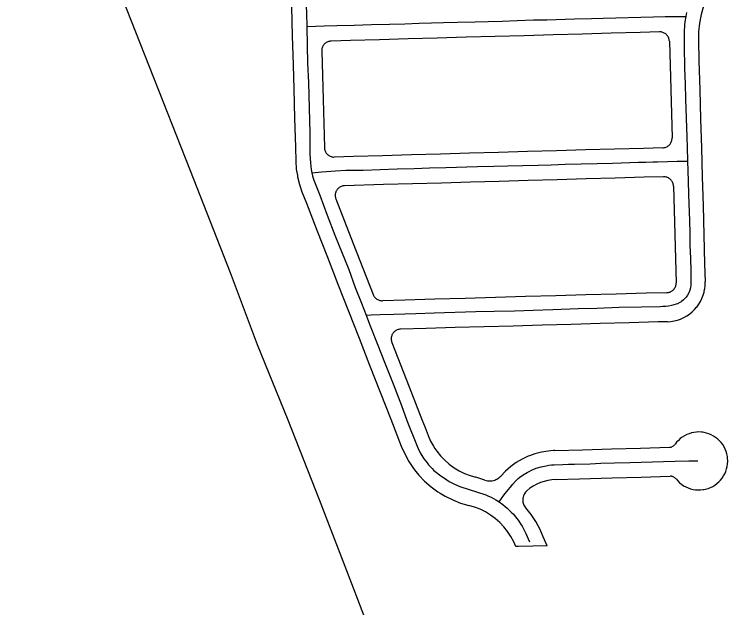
# Model space of a CAD drawing. Extents: x -2233 to 187241, y 4582 to 150524.
# Drawn here: x 103636 to 105113, y 60594 to 61823 of the extents above; entities that cross this region are included whole.
import ezdxf

# ---------------------------------------------------------------- set-up
doc = ezdxf.new("R2010")
doc.units = 0
doc.layers.add('GE_X_CL_2000', color=7, linetype='Continuous')
doc.layers.add('RW_X_Fee_RW', color=7, linetype='Continuous')

msp = doc.modelspace()

# ---------------------------------------------------------------- linework, layer by layer
at = {"layer": 'GE_X_CL_2000'}
for points in [[(103612.8, 62455), (103645, 62372.6), (103673.2, 62306.9), (103692.6, 62253.2), (103707.4, 62213.2), (103716.3, 62192.9), (103727.5, 62167.1), (103756.4, 62104.2), (103773.1, 62067.3), (103809.9, 61987.1), (103859, 61858.5), (104000.2, 61499.6), (104083.2, 61288), (104139.5, 61139.3), (104202.4, 60983.1), (104267.5, 60818.4), (104337.8, 60635.5), (104373.8, 60541.8)], [(104232.7, 62107.6), (104233.4, 62079.4), (104234.3, 62047), (104235.6, 62012.4), (104236.8, 61975.8), (104237.5, 61941.5), (104238.5, 61898.5), (104239.4, 61866.1), (104239.8, 61855), (104241.2, 61824.8), (104241.8, 61797.2)], [(105027.9, 61826.3), (105026.3, 61818.1)], [(104241.8, 61797.2), (104277.8, 61798.6), (104304.2, 61799.5), (104339.7, 61800.1), (104375.9, 61801.2), (104413.2, 61802.4), (104444.8, 61803.2), (104474.7, 61804.5), (104500.1, 61804.8), (104525, 61805.9), (104554.1, 61806.3), (104590.7, 61807.3), (104617.6, 61807.9), (104646.3, 61808.7), (104677.6, 61809.7), (104710.9, 61810.9), (104738.7, 61811.5), (104796.3, 61813), (104831, 61814.1), (104855.2, 61814.5), (104959.7, 61817.3), (104984.1, 61817.9), (105003.7, 61818.3), (105026.3, 61818.1)], [(105026.3, 61818.1), (105024.7, 61807.1), (105024, 61800.6), (105023.3, 61786), (105023, 61771.5), (105022.9, 61757.1), (105023.9, 61710.8), (105024.9, 61678.8), (105026.1, 61646.9), (105028.8, 61568.5), (105029.4, 61547.9), (105030.2, 61518.9)], [(104241.8, 61797.2), (104242.9, 61758.1), (104243.5, 61721.3), (104245.2, 61681.2), (104246.8, 61628.1), (104248.2, 61577.4), (104248.3, 61551.5), (104248.3, 61542.2), (104248.5, 61533.2), (104248.9, 61524.3), (104249.6, 61515.3), (104251.1, 61501.4), (104252.3, 61494.2)], [(104252.3, 61494.2), (104273.2, 61496.6), (104282.5, 61497.4), (104291.8, 61498.2), (104301.1, 61498.7), (104323.1, 61499.8), (104358.7, 61500.4), (104429.2, 61502.5), (104464.5, 61503.3), (104496.1, 61504.7), (104529.8, 61505.4), (104595.3, 61507.5), (104629.2, 61508.3), (104657.5, 61508.9), (104721.1, 61510.7), (104748, 61511.3), (104777, 61512.2), (104842.7, 61513.8), (104874.7, 61514.7), (104928.9, 61516.3), (104943.7, 61516.9), (104958.5, 61517.3), (104967.6, 61517.5), (104988.3, 61517.9), (105008.6, 61518.4), (105030.2, 61518.9)], [(105030.2, 61518.9), (105031.1, 61478.1), (105031.9, 61449.4), (105034, 61395.3), (105034.7, 61370), (105035.1, 61344.4), (105036, 61317.7), (105036.6, 61291.2), (105037, 61265), (105036.8, 61262.2), (105036.1, 61256.8), (105034.8, 61251.5), (105032.8, 61246.4), (105030.2, 61241.6), (105027.1, 61237.1), (105025.3, 61235), (105021.4, 61231.4), (105017.3, 61228.4)], [(104252.3, 61494.2), (104253.8, 61488.1), (104255.1, 61483.8), (104256.6, 61479.4), (104268.7, 61448), (104284.2, 61406.7), (104300.1, 61365.8), (104328.7, 61294.3), (104342.4, 61257.5), (104355.5, 61224.7), (104364.7, 61200)], [(104364.7, 61200), (104375.3, 61200.6), (104394.1, 61201.1), (104422.3, 61201.9), (104445, 61203), (104467.7, 61203.5), (104505.7, 61204.6), (104591.8, 61207.4), (104629.5, 61208.2), (104672, 61209.1), (104710.6, 61210.4), (104751.1, 61212), (104803.6, 61213.7), (104842.4, 61214.7), (104888.9, 61216.7), (104934.7, 61217), (104973.5, 61217.9), (104979.3, 61218.3), (104985.1, 61218.8), (104990.9, 61219.6), (104996.7, 61220.6), (105002.3, 61221.8), (105007.5, 61223.3), (105010, 61224.3), (105014.8, 61226.8), (105017.3, 61228.4)], [(104364.7, 61200), (104371.7, 61181.4), (104387.7, 61141.5), (104404.4, 61098.9), (104420.8, 61058), (104437.7, 61013.2), (104449.2, 60981.9), (104470.6, 60928.8), (104472.6, 60924), (104476.9, 60915), (104482, 60906.3), (104484.8, 60902.1), (104490.9, 60894), (104494.2, 60890), (104501.4, 60882.4), (104505.1, 60878.8), (104513.1, 60872), (104517.2, 60868.8), (104526.7, 60862.3), (104537, 60856), (104542.3, 60853.1), (104547.7, 60850.4), (104558.6, 60845.7), (104612.5, 60827.8), (104618, 60825.5), (104623.3, 60823.1), (104628.4, 60820.4), (104633.4, 60817.6), (104640.2, 60813.3)], [(104640.2, 60813.3), (104650, 60827.1), (104659, 60838.5), (104663.5, 60843.9), (104668.4, 60850.2), (104673.8, 60856.3), (104679.8, 60861.9), (104682.9, 60864.5), (104689.6, 60869.3), (104697.9, 60874.2), (104702.6, 60876.7), (104707.4, 60879), (104712.2, 60881.1), (104717.1, 60883), (104727.2, 60886.1), (104737.8, 60888.4), (104743.2, 60889.2), (104748.6, 60889.9), (104754, 60890.4), (104771.7, 60891.1), (104783.6, 60891.4), (104795.8, 60891.4), (104828.4, 60892.3), (104850.5, 60893.4), (104879.1, 60894), (104911.6, 60895), (104980.1, 60897), (105004.8, 60897.7), (105032.6, 60898.2), (105051.5, 60898.7)], [(104640.2, 60813.3), (104647.8, 60807.9), (104652.3, 60804.3), (104656.7, 60800.6), (104665.3, 60792.4), (104669.5, 60787.9), (104673.6, 60783.2), (104677.4, 60778.4), (104681.1, 60773.4), (104684.6, 60768.3), (104687.8, 60763.1), (104690.8, 60757.9), (104695.3, 60748.1), (104703.3, 60731.1)]]:
    msp.add_lwpolyline(points, dxfattribs=at)
at = {"layer": 'RW_X_Fee_RW'}
for points in [[(104206.8, 61957.8), (104208.5, 61897.8), (104210.2, 61837.9), (104211.9, 61777.9), (104213.5, 61717.9), (104215, 61667.9), (104216.6, 61607.9), (104218.3, 61548), (104219.2, 61518.5)], [(105069.2, 61856.1), (105065.6, 61846.6), (105062.8, 61839.3), (105058, 61822), (105054.6, 61804.4), (105052.7, 61786.5), (105052.5, 61768.5)], [(104971.9, 61786.3), (104932, 61785.1), (104872, 61783.5), (104812, 61781.8), (104752, 61780.1), (104692, 61778.4), (104632.1, 61776.7), (104572.1, 61775), (104512.1, 61773.3), (104452.1, 61771.6), (104392.2, 61770), (104332.2, 61768.3), (104292.2, 61767.1)], [(104992.5, 61766.8), (104992.4, 61768.6), (104992.1, 61770.3), (104991.7, 61772), (104991.1, 61773.6), (104990.4, 61775.2), (104989.5, 61776.8), (104988.6, 61778.2), (104987.5, 61779.6), (104986.2, 61780.8), (104984.9, 61782), (104983.5, 61783), (104982, 61783.9), (104980.4, 61784.6), (104978.8, 61785.3), (104977.1, 61785.7), (104975.4, 61786.1), (104973.7, 61786.2), (104971.9, 61786.3)], [(104292.2, 61767.1), (104290.5, 61767), (104288.7, 61766.7), (104287, 61766.3), (104285.4, 61765.7), (104283.8, 61765), (104282.3, 61764.2), (104280.8, 61763.2), (104279.5, 61762.1), (104278.2, 61760.9), (104277.1, 61759.6), (104276.1, 61758.2), (104275.2, 61756.7), (104274.4, 61755.1), (104273.8, 61753.5), (104273.3, 61751.8), (104273, 61750.1), (104272.8, 61748.3), (104272.8, 61746.6)], [(104992.5, 61766.8), (104995.3, 61666.9), (104998.1, 61566.9)], [(105052.5, 61768.5), (105053.7, 61726.2), (105055.4, 61666.3), (105057, 61606.3), (105058.7, 61546.3), (105060.4, 61486.3), (105062.1, 61426.4), (105063.8, 61366.4), (105065.5, 61306.4), (105066.5, 61268.7)], [(104272.8, 61746.6), (104275.6, 61646.6), (104278.4, 61546.7)], [(104978.7, 61546.4), (104980.4, 61546.5), (104982.2, 61546.8), (104983.8, 61547.2), (104985.5, 61547.8), (104987.1, 61548.5), (104988.6, 61549.3), (104990.1, 61550.3), (104991.4, 61551.4), (104992.7, 61552.6), (104993.8, 61553.9), (104994.8, 61555.3), (104995.7, 61556.8), (104996.5, 61558.4), (104997.1, 61560), (104997.6, 61561.7), (104997.9, 61563.4), (104998.1, 61565.2), (104998.1, 61566.9)], [(104278.4, 61546.7), (104278.5, 61544.9), (104278.8, 61543.2), (104279.2, 61541.5), (104279.8, 61539.9), (104280.5, 61538.3), (104281.4, 61536.7), (104282.3, 61535.3), (104283.4, 61533.9), (104284.6, 61532.7), (104286, 61531.5), (104287.4, 61530.5), (104288.9, 61529.6), (104290.4, 61528.9), (104292.1, 61528.2), (104293.8, 61527.8), (104295.5, 61527.4), (104297.2, 61527.3), (104298.9, 61527.2)], [(104978.7, 61546.4), (104938.7, 61545.2), (104878.7, 61543.5), (104818.8, 61541.9), (104758.8, 61540.2), (104698.8, 61538.5), (104638.8, 61536.8), (104578.8, 61535.1), (104518.9, 61533.4), (104458.9, 61531.7), (104398.9, 61530), (104338.9, 61528.4), (104298.9, 61527.2)], [(104219.2, 61518.5), (104220.3, 61502.3), (104222.4, 61489.2), (104222.9, 61486.3), (104226.8, 61470.6), (104232, 61455.2)], [(104980.4, 61486.4), (104940.4, 61485.3), (104880.4, 61483.6), (104820.4, 61481.9), (104760.5, 61480.2), (104700.5, 61478.5), (104640.5, 61476.8), (104580.5, 61475.1), (104520.6, 61473.4), (104460.6, 61471.8), (104400.6, 61470.1), (104320.2, 61467.8)], [(105000.9, 61467), (105000.8, 61468.7), (105000.5, 61470.4), (105000.1, 61472.1), (104999.5, 61473.8), (104998.8, 61475.4), (104998, 61476.9), (104997, 61478.3), (104995.9, 61479.7), (104994.7, 61480.9), (104993.4, 61482.1), (104992, 61483.1), (104990.5, 61484), (104988.9, 61484.8), (104987.3, 61485.4), (104985.6, 61485.9), (104983.9, 61486.2), (104982.1, 61486.4), (104980.4, 61486.4)], [(104320.2, 61467.8), (104318.5, 61467.7), (104316.8, 61467.4), (104315.1, 61467), (104313.4, 61466.4), (104311.8, 61465.7), (104310.3, 61464.9), (104308.9, 61463.9), (104307.5, 61462.8), (104306.3, 61461.6), (104305.1, 61460.3), (104304.1, 61458.9), (104303.2, 61457.4), (104302.4, 61455.8), (104301.8, 61454.2), (104301.3, 61452.5), (104301, 61450.8), (104300.8, 61449.1), (104300.8, 61447.3), (104300.9, 61445.6), (104301.2, 61443.9), (104301.6, 61442.2), (104302.1, 61440.5)], [(105000.9, 61467), (105003.8, 61367), (105006.6, 61267)], [(104232, 61455.2), (104241.1, 61432), (104262.9, 61376.1), (104284.7, 61320.2), (104306.5, 61264.3), (104328.4, 61208.4), (104350.2, 61152.5), (104372, 61096.6), (104393.8, 61040.7), (104415.6, 60984.8), (104437.5, 60928.9)], [(104302.1, 61440.5), (104338.2, 61348.3), (104379.4, 61242.6)], [(104987.1, 61246.5), (104988.9, 61246.6), (104990.6, 61246.9), (104992.3, 61247.3), (104993.9, 61247.9), (104995.5, 61248.6), (104997.1, 61249.4), (104998.5, 61250.4), (104999.9, 61251.5), (105001.1, 61252.7), (105002.2, 61254.1), (105003.3, 61255.5), (105004.2, 61257), (105004.9, 61258.5), (105005.6, 61260.2), (105006, 61261.8), (105006.4, 61263.6), (105006.5, 61265.3), (105006.6, 61267)], [(104988.8, 61186.5), (104995.8, 61187), (105002.7, 61188.1), (105009.4, 61189.8), (105015.8, 61192), (105022.4, 61194.9), (105028.5, 61198.3), (105034.3, 61202.3), (105039.7, 61206.7), (105044.7, 61211.5), (105048.8, 61216.2), (105049.3, 61216.8), (105053.4, 61222.4), (105057, 61228.4), (105060, 61234.7), (105062.5, 61241.2), (105064.4, 61247.9), (105065.5, 61253.5), (105065.7, 61254.8), (105066.4, 61261.7), (105066.5, 61268.7)], [(104987.1, 61246.5), (104944.6, 61245.3), (104882.2, 61243.5), (104819.7, 61241.8), (104757.2, 61240), (104694.7, 61238.3), (104632.3, 61236.5), (104569.8, 61234.7), (104507.3, 61233), (104444.8, 61231.2), (104398.6, 61229.9)], [(104379.4, 61242.6), (104380.1, 61241), (104381, 61239.5), (104381.9, 61238), (104383, 61236.7), (104384.2, 61235.4), (104385.6, 61234.3), (104387, 61233.2), (104388.5, 61232.3), (104390.1, 61231.6), (104391.7, 61230.9), (104393.4, 61230.5), (104395.1, 61230.1), (104396.8, 61229.9), (104398.6, 61229.9)], [(104988.8, 61186.5), (104969, 61185.9), (104909, 61184.3), (104849, 61182.6), (104789.1, 61180.9), (104729.1, 61179.2), (104669.1, 61177.5), (104609.1, 61175.8), (104549.1, 61174.1), (104489.2, 61172.4), (104436.1, 61171)], [(104436.1, 61171), (104434.4, 61170.8), (104432.6, 61170.6), (104431, 61170.1), (104429.3, 61169.6), (104427.7, 61168.8), (104426.2, 61168), (104424.8, 61167), (104423.4, 61165.9), (104422.2, 61164.7), (104421, 61163.4), (104420, 61162), (104419.1, 61160.5), (104418.3, 61159), (104417.7, 61157.3), (104417.2, 61155.7), (104416.9, 61153.9), (104416.7, 61152.2), (104416.7, 61150.5), (104416.8, 61148.7), (104417.1, 61147), (104417.5, 61145.3), (104418, 61143.7)], [(104418, 61143.7), (104454.1, 61051.4), (104480.2, 60984.3), (104486.8, 60967.6), (104493.4, 60950.7)], [(104493.4, 60950.7), (104498.3, 60939.4), (104504.3, 60928.6), (104507.2, 60924.3), (104511.2, 60918.3), (104518.9, 60908.7), (104527.4, 60899.8), (104535.9, 60892.3), (104536.7, 60891.6), (104546.7, 60884.3), (104553.8, 60879.9), (104557.2, 60877.8), (104568.3, 60872.4), (104579.8, 60867.8), (104591.6, 60864.4)], [(105006.3, 60860.9), (105009.8, 60856.9), (105013.6, 60853.2), (105017.6, 60849.9), (105022, 60847), (105026.6, 60844.5), (105031.4, 60842.3), (105036.4, 60840.6), (105041.5, 60839.4), (105046.7, 60838.6), (105051.9, 60838.2), (105057.2, 60838.3), (105062.4, 60838.9), (105063.8, 60839.2), (105067.6, 60839.9), (105072.6, 60841.4), (105077.5, 60843.3), (105082.2, 60845.6), (105086.7, 60848.4), (105091, 60851.5), (105094.9, 60855), (105098.5, 60858.8), (105101.8, 60862.9), (105104.7, 60867.3), (105107.2, 60871.9), (105109.3, 60876.7), (105111, 60881.7), (105112.2, 60886.8), (105113, 60892), (105113.3, 60897.3), (105113.2, 60899.9), (105113.1, 60902.5), (105112.5, 60907.7), (105111.5, 60912.9), (105110, 60917.9), (105108, 60922.8), (105105.7, 60927.5), (105102.9, 60932), (105099.7, 60936.2), (105097.1, 60939.1), (105096.2, 60940.1), (105092.4, 60943.7), (105088.3, 60946.9), (105083.9, 60949.8), (105079.2, 60952.3), (105074.4, 60954.4), (105069.4, 60956), (105064.3, 60957.2), (105061.7, 60957.5), (105059.1, 60957.9), (105053.8, 60958.2), (105048.6, 60958), (105043.4, 60957.4), (105038.2, 60956.3), (105033.2, 60954.7), (105028.3, 60952.7), (105023.6, 60950.4), (105019.2, 60947.6), (105015, 60944.4), (105011.1, 60940.8), (105007.5, 60937), (105004.3, 60932.8)], [(104437.5, 60928.9), (104444.6, 60912.8), (104453, 60897.4), (104462.8, 60882.8), (104467.9, 60876.5), (104473.8, 60869.1), (104485.9, 60856.5), (104499.1, 60844.9), (104513.2, 60834.5), (104517.9, 60831.6), (104528.2, 60825.3), (104544, 60817.5), (104560.3, 60811.1), (104577.2, 60806.1)], [(104755.7, 60919.8), (104812.5, 60921.4), (104872.5, 60923.1), (104932.5, 60924.8), (104992.5, 60926.5)], [(104992.5, 60926.5), (104993.7, 60926.6), (104995, 60926.8), (104996.2, 60927.1), (104997.4, 60927.5), (104998.6, 60928), (104999.7, 60928.6), (105000.7, 60929.3), (105001.7, 60930), (105002.7, 60930.9), (105003.5, 60931.8), (105004.3, 60932.8)], [(104755.7, 60919.8), (104752.6, 60919.6), (104741.5, 60918.8), (104727.6, 60916.5), (104713.8, 60912.9), (104702.8, 60908.8), (104700.5, 60908), (104687.7, 60902), (104675.5, 60894.8), (104664, 60886.5), (104653.3, 60877.3), (104643.5, 60867)], [(104610.8, 60858.6), (104604.5, 60860.7), (104598.1, 60862.6), (104591.6, 60864.4)], [(104610.8, 60858.6), (104613.3, 60857.8), (104615.8, 60857.3), (104618.3, 60856.9), (104620.8, 60856.8), (104623.4, 60856.9), (104625.9, 60857.2), (104628.4, 60857.8), (104630.9, 60858.5), (104633.3, 60859.5), (104635.5, 60860.6), (104637.7, 60862), (104639.8, 60863.5), (104641.7, 60865.2), (104643.5, 60867)], [(104757.4, 60859.9), (104806.7, 60861.2), (104874.2, 60863.1), (104934.2, 60864.8), (104994.2, 60866.5)], [(105006.3, 60860.9), (105005.5, 60861.8), (105004.6, 60862.7), (105003.6, 60863.5), (105002.6, 60864.2), (105001.5, 60864.8), (105000.3, 60865.4), (104999.1, 60865.8), (104997.9, 60866.2), (104996.7, 60866.4), (104995.4, 60866.5), (104994.2, 60866.5)], [(104757.4, 60859.9), (104749.2, 60859.3), (104741.1, 60858), (104733.2, 60856), (104725.4, 60853.4), (104717.9, 60850.1), (104710.7, 60846.1), (104703.9, 60841.6), (104697.5, 60836.4)], [(104697.5, 60836.4), (104696, 60834.9), (104694.5, 60833.3), (104693.2, 60831.5), (104692.1, 60829.7), (104691.1, 60827.7), (104690.3, 60825.7), (104689.7, 60823.6), (104689.3, 60821.5), (104689, 60819.3), (104689, 60817.1), (104689.1, 60814.9), (104689.5, 60812.8), (104690, 60810.7), (104690.7, 60808.6), (104691.5, 60806.6), (104692.6, 60804.7), (104693.8, 60802.9), (104695.2, 60801.2)], [(104674.7, 60721.4), (104670.4, 60731.1), (104664.5, 60741.9), (104657.6, 60752.2), (104649.9, 60761.8), (104641.3, 60770.7), (104632.1, 60778.9), (104622.1, 60786.2), (104611.6, 60792.6), (104600.5, 60798.1), (104589, 60802.6), (104577.2, 60806.1)], [(104739.6, 60722.8), (104731.3, 60741.5), (104724.2, 60757.6), (104720.6, 60764.2), (104715.8, 60772.9), (104706.1, 60787.5), (104695.2, 60801.2)], [(104739.6, 60722.8), (104680, 60721.5), (104674.7, 60721.4)]]:
    msp.add_lwpolyline(points, dxfattribs=at)

doc.saveas('drawing.dxf')
